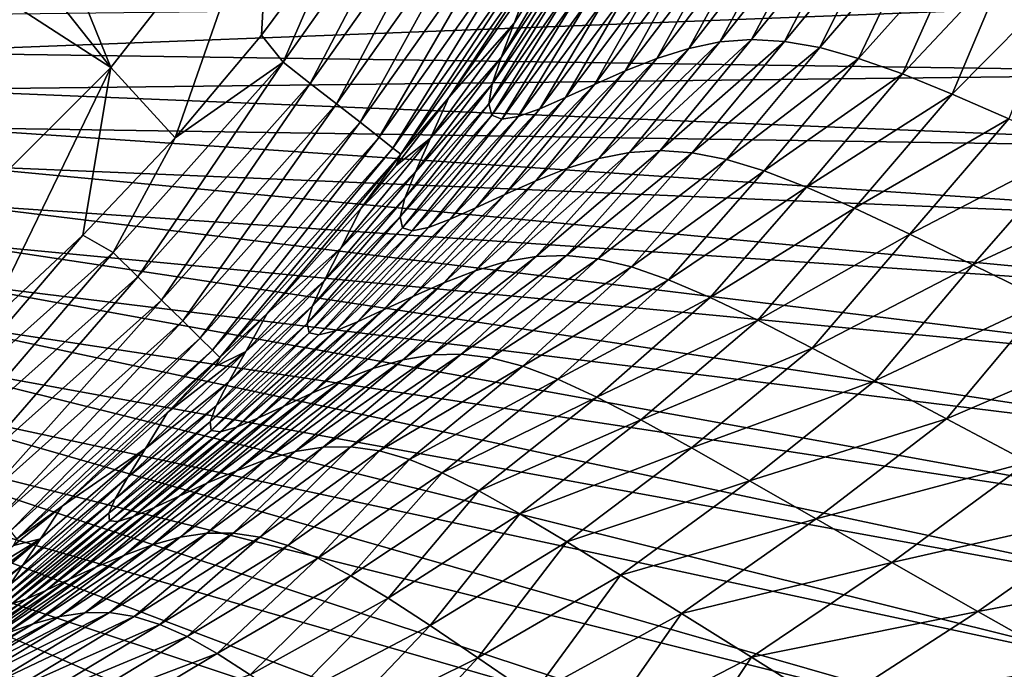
# Model space of a CAD drawing. Header units: metres. Extents: x -90 to 304, y -90 to 74.
# Tile 408 of 570: x 248.12 to 253.4, y 21.45 to 24.93. Entities that reach past the tile are written whole.
import ezdxf

# ---------------------------------------------------------------- set-up
doc = ezdxf.new("R2010")
doc.units = ezdxf.units.M
doc.layers.add('solid_21662050_350', color=7, linetype='CONTINUOUS')

msp = doc.modelspace()

# ---------------------------------------------------------------- linework, layer by layer
at = {"layer": 'solid_21662050_350'}
for points in [[(247.445465, 26.140581, -26.917501), (247.81752, 26.620239, -26.917501), (248.60788, 24.674089, 8.134833)], [(247.81752, 26.620239, -26.917501), (249.46431, 25.767262, 8.134833), (248.60788, 24.674089, 8.134833)], [(247.044006, 25.685232, -26.917501), (247.445465, 26.140581, -26.917501), (248.60788, 24.674089, 8.134833)], [(249.530289, 24.702717, 8.151209), (250.32106, 25.819487, 8.151209), (249.676514, 24.588326, 8.204169)], [(249.846893, 25.429373, 8.134833), (250.32106, 25.819487, 8.151209), (249.530289, 24.702717, 8.151209)], [(250.32106, 25.819487, 8.151209), (250.479202, 25.722223, 8.204169), (249.676514, 24.588326, 8.204169)], [(248.60788, 24.674089, 8.134833), (249.46431, 25.767262, 8.134833), (248.951584, 24.295595, 8.134833)], [(249.46431, 25.767262, 8.134833), (249.414917, 24.847343, 8.134833), (248.951584, 24.295595, 8.134833)], [(249.46431, 25.767262, 8.134833), (249.846893, 25.429373, 8.134833), (249.414917, 24.847343, 8.134833)], [(249.676514, 24.588326, 8.204169), (250.479202, 25.722223, 8.204169), (249.817352, 24.478205, 8.296158)], [(250.479202, 25.722223, 8.204169), (250.631485, 25.628599, 8.296158), (249.817352, 24.478205, 8.296158)], [(247.044006, 25.685232, -26.917501), (248.60788, 24.674089, 8.134833), (247.625885, 23.69211, 8.134833)], [(249.817352, 24.478205, 8.296158), (250.631485, 25.628599, 8.296158), (249.943176, 24.379704, 8.425043)], [(250.631485, 25.628599, 8.296158), (250.767563, 25.544828, 8.425043), (249.943176, 24.379704, 8.425043)], [(249.943176, 24.379704, 8.425043), (250.767563, 25.544828, 8.425043), (250.045547, 24.299391, 8.583852)], [(250.767563, 25.544828, 8.425043), (250.878281, 25.476486, 8.583852), (250.045547, 24.299391, 8.583852)], [(250.698502, 24.727749, 22.940443), (251.182602, 25.554441, 16.243223), (251.125931, 25.369532, 23.04497)], [(250.768387, 24.911293, 16.189194), (251.182602, 25.554441, 16.243223), (250.698502, 24.727749, 22.940443)], [(250.768387, 24.911293, 16.189194), (250.854111, 25.133089, 9.127044), (251.182602, 25.554441, 16.243223)], [(250.045547, 24.299391, 8.583852), (250.878281, 25.476486, 8.583852), (250.118973, 24.241724, 8.761939)], [(250.878281, 25.476486, 8.583852), (250.957687, 25.427401, 8.761939), (250.118973, 24.241724, 8.761939)], [(251.871719, 24.810575, 83.167587), (252.196503, 25.410051, 79.788544), (252.369308, 25.440798, 83.598549)], [(251.871719, 24.810575, 83.167587), (252.369308, 25.440798, 83.598549), (252.040588, 24.823414, 86.760605)], [(252.040588, 24.823414, 86.760605), (252.369308, 25.440798, 83.598549), (252.545975, 25.449427, 87.220314)], [(252.040588, 24.823414, 86.760605), (252.545975, 25.449427, 87.220314), (252.216827, 24.813606, 90.168602)], [(252.216827, 24.813606, 90.168602), (252.545975, 25.449427, 87.220314), (252.732666, 25.434889, 90.656067)], [(252.216827, 24.813606, 90.168602), (252.732666, 25.434889, 90.656067), (252.406281, 24.780087, 93.395638)], [(252.406281, 24.780087, 93.395638), (252.732666, 25.434889, 90.656067), (252.935547, 25.396135, 93.908051)], [(249.414917, 24.847343, 8.134833), (249.846893, 25.429373, 8.134833), (249.530289, 24.702717, 8.151209)], [(250.118973, 24.241724, 8.761939), (250.957687, 25.427401, 8.761939), (250.161774, 24.208195, 8.947236)], [(250.957687, 25.427401, 8.761939), (251.003983, 25.398882, 8.947236), (250.161774, 24.208195, 8.947236)], [(250.161774, 24.208195, 8.947236), (251.003983, 25.398882, 8.947236), (250.418564, 24.512604, 9.126803)], [(251.003983, 25.398882, 8.947236), (250.854111, 25.133089, 9.127044), (250.418564, 24.512604, 9.126803)], [(251.704361, 24.776167, 79.38546), (252.022324, 25.358845, 75.787506), (252.196503, 25.410051, 79.788544)], [(251.704361, 24.776167, 79.38546), (252.196503, 25.410051, 79.788544), (251.871719, 24.810575, 83.167587)], [(252.406281, 24.780087, 93.395638), (252.935547, 25.396135, 93.908051), (252.614868, 24.721895, 96.446266)], [(252.614868, 24.721895, 96.446266), (252.935547, 25.396135, 93.908051), (253.160919, 25.332314, 96.979401)], [(250.651154, 24.583408, 29.39275), (251.125931, 25.369532, 23.04497), (251.090149, 25.22402, 29.544941)], [(250.698502, 24.727749, 22.940443), (251.125931, 25.369532, 23.04497), (250.651154, 24.583408, 29.39275)], [(251.534042, 24.722082, 75.40966), (251.848679, 25.293318, 71.588402), (252.022324, 25.358845, 75.787506)], [(251.534042, 24.722082, 75.40966), (252.022324, 25.358845, 75.787506), (251.704361, 24.776167, 79.38546)], [(252.614868, 24.721895, 96.446266), (253.160919, 25.332314, 96.979401), (252.848999, 24.63875, 99.327736)], [(252.848999, 24.63875, 99.327736), (253.160919, 25.332314, 96.979401), (253.415649, 25.243326, 99.876862)], [(251.363678, 24.654726, 71.232841), (251.680618, 25.221613, 67.182343), (251.848679, 25.293318, 71.588402)], [(251.363678, 24.654726, 71.232841), (251.848679, 25.293318, 71.588402), (251.534042, 24.722082, 75.40966)], [(250.632477, 24.479399, 35.553612), (251.090149, 25.22402, 29.544941), (251.081528, 25.119188, 35.749229)], [(250.651154, 24.583408, 29.39275), (251.090149, 25.22402, 29.544941), (250.632477, 24.479399, 35.553612)], [(251.198685, 24.582018, 66.846756), (251.523178, 25.151878, 62.560429), (251.680618, 25.221613, 67.182343)], [(251.198685, 24.582018, 66.846756), (251.680618, 25.221613, 67.182343), (251.363678, 24.654726, 71.232841)], [(252.848999, 24.63875, 99.327736), (253.415649, 25.243326, 99.876862), (253.115311, 24.5306, 102.048271)], [(253.115311, 24.5306, 102.048271), (253.415649, 25.243326, 99.876862), (253.706772, 25.129265, 102.608078)], [(250.768387, 24.911293, 16.189194), (250.418564, 24.512604, 9.126803), (250.854111, 25.133089, 9.127044)], [(250.632477, 24.479399, 35.553612), (251.081528, 25.119188, 35.749229), (250.648438, 24.417345, 41.427082)], [(250.648438, 24.417345, 41.427082), (251.081528, 25.119188, 35.749229), (251.106125, 25.056826, 41.659092)], [(251.044449, 24.511883, 62.243126), (251.3815, 25.092274, 57.712921), (251.523178, 25.151878, 62.560429)], [(251.044449, 24.511883, 62.243126), (251.523178, 25.151878, 62.560429), (251.198685, 24.582018, 66.846756)], [(253.115311, 24.5306, 102.048271), (253.706772, 25.129265, 102.608078), (253.42041, 24.397396, 104.616089)], [(250.906479, 24.452263, 57.412918), (251.261032, 25.051048, 52.62487), (251.3815, 25.092274, 57.712921)], [(250.906479, 24.452263, 57.412918), (251.3815, 25.092274, 57.712921), (251.044449, 24.511883, 62.243126)], [(247.185181, 24.948517, 183.640579), (247.395432, 24.754381, 184.179993), (254.780609, 25.04187, 181.618088)], [(247.395432, 24.754381, 184.179993), (255.119568, 24.642534, 182.727844), (254.780609, 25.04187, 181.618088)], [(250.648438, 24.417345, 41.427082), (251.106125, 25.056826, 41.659092), (250.702576, 24.396889, 47.019253)], [(250.702576, 24.396889, 47.019253), (251.106125, 25.056826, 41.659092), (251.167374, 25.036472, 47.279263)], [(250.702576, 24.396889, 47.019253), (251.167374, 25.036472, 47.279263), (250.790543, 24.41123, 52.343079)], [(250.790543, 24.41123, 52.343079), (251.167374, 25.036472, 47.279263), (251.261032, 25.051048, 52.62487)], [(250.790543, 24.41123, 52.343079), (251.261032, 25.051048, 52.62487), (250.906479, 24.452263, 57.412918)], [(250.768387, 24.911293, 16.189194), (250.320328, 24.293703, 16.247314), (250.418564, 24.512604, 9.126803)], [(250.768387, 24.911293, 16.189194), (250.698502, 24.727749, 22.940443), (250.320328, 24.293703, 16.247314)], [(248.951584, 24.295595, 8.134833), (249.414917, 24.847343, 8.134833), (249.530289, 24.702717, 8.151209)], [(251.871719, 24.810575, 83.167587), (251.386063, 24.21837, 83.574028), (251.221954, 24.185804, 79.800179)], [(251.704361, 24.776167, 79.38546), (251.871719, 24.810575, 83.167587), (251.221954, 24.185804, 79.800179)], [(252.040588, 24.823414, 86.760605), (251.550995, 24.229046, 87.152817), (251.386063, 24.21837, 83.574028)], [(251.871719, 24.810575, 83.167587), (252.040588, 24.823414, 86.760605), (251.386063, 24.21837, 83.574028)], [(252.040588, 24.823414, 86.760605), (252.216827, 24.813606, 90.168602), (251.550995, 24.229046, 87.152817)], [(252.216827, 24.813606, 90.168602), (251.722519, 24.216698, 90.542625), (251.550995, 24.229046, 87.152817)], [(252.216827, 24.813606, 90.168602), (252.406281, 24.780087, 93.395638), (251.722519, 24.216698, 90.542625)], [(247.395432, 24.754381, 184.179993), (247.560028, 24.555286, 184.73317), (255.119568, 24.642534, 182.727844)], [(251.704361, 24.776167, 79.38546), (251.221954, 24.185804, 79.800179), (251.053848, 24.133041, 75.825035)], [(251.534042, 24.722082, 75.40966), (251.704361, 24.776167, 79.38546), (251.053848, 24.133041, 75.825035)], [(252.406281, 24.780087, 93.395638), (251.906372, 24.180187, 93.749535), (251.722519, 24.216698, 90.542625)], [(252.406281, 24.780087, 93.395638), (252.614868, 24.721895, 96.446266), (251.906372, 24.180187, 93.749535)], [(248.619812, 23.681902, 8.151209), (249.530289, 24.702717, 8.151209), (248.752136, 23.551706, 8.204169)], [(248.951584, 24.295595, 8.134833), (249.530289, 24.702717, 8.151209), (248.619812, 23.681902, 8.151209)], [(249.530289, 24.702717, 8.151209), (249.676514, 24.588326, 8.204169), (248.752136, 23.551706, 8.204169)], [(250.698502, 24.727749, 22.940443), (250.23967, 24.113169, 23.050541), (250.320328, 24.293703, 16.247314)], [(250.698502, 24.727749, 22.940443), (250.651154, 24.583408, 29.39275), (250.23967, 24.113169, 23.050541)], [(251.534042, 24.722082, 75.40966), (251.053848, 24.133041, 75.825035), (250.884262, 24.066059, 71.641106)], [(251.363678, 24.654726, 71.232841), (251.534042, 24.722082, 75.40966), (250.884262, 24.066059, 71.641106)], [(252.614868, 24.721895, 96.446266), (252.108444, 24.118553, 96.780197), (251.906372, 24.180187, 93.749535)], [(252.614868, 24.721895, 96.446266), (252.848999, 24.63875, 99.327736), (252.108444, 24.118553, 96.780197)], [(247.560028, 24.555286, 184.73317), (255.364563, 24.235449, 183.859131), (255.119568, 24.642534, 182.727844)], [(247.625885, 23.69211, 8.134833), (248.60788, 24.674089, 8.134833), (247.932327, 23.283655, 8.134833)], [(248.60788, 24.674089, 8.134833), (248.45755, 23.774611, 8.134833), (247.932327, 23.283655, 8.134833)], [(248.60788, 24.674089, 8.134833), (248.951584, 24.295595, 8.134833), (248.45755, 23.774611, 8.134833)], [(251.363678, 24.654726, 71.232841), (250.884262, 24.066059, 71.641106), (250.71907, 23.992819, 67.240349)], [(251.198685, 24.582018, 66.846756), (251.363678, 24.654726, 71.232841), (250.71907, 23.992819, 67.240349)], [(248.752136, 23.551706, 8.204169), (249.676514, 24.588326, 8.204169), (248.879578, 23.426363, 8.296158)], [(249.676514, 24.588326, 8.204169), (249.817352, 24.478205, 8.296158), (248.879578, 23.426363, 8.296158)], [(252.848999, 24.63875, 99.327736), (252.335144, 24.031471, 99.643326), (252.108444, 24.118553, 96.780197)], [(252.848999, 24.63875, 99.327736), (253.115311, 24.5306, 102.048271), (252.335144, 24.031471, 99.643326)], [(247.560028, 24.555286, 184.73317), (247.677963, 24.352463, 185.296707), (255.364563, 24.235449, 183.859131)], [(250.651154, 24.583408, 29.39275), (250.18364, 23.972342, 29.54822), (250.23967, 24.113169, 23.050541)], [(250.651154, 24.583408, 29.39275), (250.632477, 24.479399, 35.553612), (250.18364, 23.972342, 29.54822)], [(251.198685, 24.582018, 66.846756), (250.71907, 23.992819, 67.240349), (250.564194, 23.921301, 62.614708)], [(251.044449, 24.511883, 62.243126), (251.198685, 24.582018, 66.846756), (250.564194, 23.921301, 62.614708)], [(250.134735, 24.145956, 9.126604), (250.418564, 24.512604, 9.126803), (250.320328, 24.293703, 16.247314)], [(250.161774, 24.208195, 8.947236), (250.418564, 24.512604, 9.126803), (250.134735, 24.145956, 9.126604)], [(251.044449, 24.511883, 62.243126), (250.564194, 23.921301, 62.614708), (250.425583, 23.859501, 57.755703)], [(250.906479, 24.452263, 57.412918), (251.044449, 24.511883, 62.243126), (250.425583, 23.859501, 57.755703)], [(253.115311, 24.5306, 102.048271), (252.592911, 23.918764, 102.348122), (252.335144, 24.031471, 99.643326)], [(253.115311, 24.5306, 102.048271), (253.42041, 24.397396, 104.616089), (252.592911, 23.918764, 102.348122)], [(248.879578, 23.426363, 8.296158), (249.817352, 24.478205, 8.296158), (248.993439, 23.31427, 8.425043)], [(249.817352, 24.478205, 8.296158), (249.943176, 24.379704, 8.425043), (248.993439, 23.31427, 8.425043)], [(250.632477, 24.479399, 35.553612), (250.158493, 23.872229, 35.749363), (250.18364, 23.972342, 29.54822)], [(250.632477, 24.479399, 35.553612), (250.648438, 24.417345, 41.427082), (250.158493, 23.872229, 35.749363)], [(250.906479, 24.452263, 57.412918), (250.425583, 23.859501, 57.755703), (250.309494, 23.815582, 52.652031)], [(250.790543, 24.41123, 52.343079), (250.906479, 24.452263, 57.412918), (250.309494, 23.815582, 52.652031)], [(248.993439, 23.31427, 8.425043), (249.943176, 24.379704, 8.425043), (249.086075, 23.22291, 8.583852)], [(249.943176, 24.379704, 8.425043), (250.045547, 24.299391, 8.583852), (249.086075, 23.22291, 8.583852)], [(250.648438, 24.417345, 41.427082), (250.170303, 23.814285, 41.660976), (250.158493, 23.872229, 35.749363)], [(250.648438, 24.417345, 41.427082), (250.702576, 24.396889, 47.019253), (250.170303, 23.814285, 41.660976)], [(250.702576, 24.396889, 47.019253), (250.222275, 23.79777, 47.291267), (250.170303, 23.814285, 41.660976)], [(250.790543, 24.41123, 52.343079), (250.309494, 23.815582, 52.652031), (250.222275, 23.79777, 47.291267)], [(250.702576, 24.396889, 47.019253), (250.790543, 24.41123, 52.343079), (250.222275, 23.79777, 47.291267)], [(253.42041, 24.397396, 104.616089), (252.88826, 23.780254, 104.90377), (252.592911, 23.918764, 102.348122)], [(253.42041, 24.397396, 104.616089), (253.770813, 24.239084, 107.039604), (252.88826, 23.780254, 104.90377)], [(247.677963, 24.352463, 185.296707), (255.51413, 23.823141, 185.004913), (255.364563, 24.235449, 183.859131)], [(247.677963, 24.352463, 185.296707), (247.74855, 24.14716, 185.867142), (255.51413, 23.823141, 185.004913)], [(248.45755, 23.774611, 8.134833), (248.951584, 24.295595, 8.134833), (248.619812, 23.681902, 8.151209)], [(249.086075, 23.22291, 8.583852), (250.045547, 24.299391, 8.583852), (249.152512, 23.157326, 8.761939)], [(250.045547, 24.299391, 8.583852), (250.118973, 24.241724, 8.761939), (249.152512, 23.157326, 8.761939)], [(249.84021, 23.705273, 16.34815), (250.320328, 24.293703, 16.247314), (250.23967, 24.113169, 23.050541)], [(249.84021, 23.705273, 16.34815), (249.948532, 23.919346, 9.126465), (250.320328, 24.293703, 16.247314)], [(249.948532, 23.919346, 9.126465), (250.134735, 24.145956, 9.126604), (250.320328, 24.293703, 16.247314)], [(249.152512, 23.157326, 8.761939), (250.118973, 24.241724, 8.761939), (249.191238, 23.119175, 8.947236)], [(250.118973, 24.241724, 8.761939), (250.161774, 24.208195, 8.947236), (249.191238, 23.119175, 8.947236)], [(250.725937, 23.632673, 80.514473), (251.221954, 24.185804, 79.800179), (251.386063, 24.21837, 83.574028)], [(250.887009, 23.660563, 84.285027), (250.725937, 23.632673, 80.514473), (251.386063, 24.21837, 83.574028)], [(250.887009, 23.660563, 84.285027), (251.386063, 24.21837, 83.574028), (251.550995, 24.229046, 87.152817)], [(251.048843, 23.665939, 87.853287), (250.887009, 23.660563, 84.285027), (251.550995, 24.229046, 87.152817)], [(251.048843, 23.665939, 87.853287), (251.550995, 24.229046, 87.152817), (251.722519, 24.216698, 90.542625)], [(253.770813, 24.239084, 107.039604), (253.227554, 23.615747, 107.319801), (252.88826, 23.780254, 104.90377)], [(253.770813, 24.239084, 107.039604), (254.172424, 24.055532, 109.329414), (253.227554, 23.615747, 107.319801)], [(249.191238, 23.119175, 8.947236), (250.161774, 24.208195, 8.947236), (249.445236, 23.355116, 9.12609)], [(250.161774, 24.208195, 8.947236), (249.948532, 23.919346, 9.126465), (249.445236, 23.355116, 9.12609)], [(250.161774, 24.208195, 8.947236), (250.134735, 24.145956, 9.126604), (249.948532, 23.919346, 9.126465)], [(250.560333, 23.583736, 76.533348), (251.053848, 24.133041, 75.825035), (251.221954, 24.185804, 79.800179)], [(250.725937, 23.632673, 80.514473), (250.560333, 23.583736, 76.533348), (251.221954, 24.185804, 79.800179)], [(251.217163, 23.647589, 91.227539), (251.048843, 23.665939, 87.853287), (251.722519, 24.216698, 90.542625)], [(251.217163, 23.647589, 91.227539), (251.722519, 24.216698, 90.542625), (251.906372, 24.180187, 93.749535)], [(251.397705, 23.6043, 94.416092), (251.217163, 23.647589, 91.227539), (251.906372, 24.180187, 93.749535)], [(251.397705, 23.6043, 94.416092), (251.906372, 24.180187, 93.749535), (252.108444, 24.118553, 96.780197)], [(247.74855, 24.14716, 185.867142), (255.567352, 23.408175, 186.158096), (255.51413, 23.823141, 185.004913)], [(247.74855, 24.14716, 185.867142), (247.771332, 23.940645, 186.440933), (255.567352, 23.408175, 186.158096)], [(249.751343, 23.530233, 23.242144), (250.23967, 24.113169, 23.050541), (250.18364, 23.972342, 29.54822)], [(249.751343, 23.530233, 23.242144), (249.84021, 23.705273, 16.34815), (250.23967, 24.113169, 23.050541)], [(250.391479, 23.518919, 72.333527), (250.884262, 24.066059, 71.641106), (251.053848, 24.133041, 75.825035)], [(250.560333, 23.583736, 76.533348), (250.391479, 23.518919, 72.333527), (251.053848, 24.133041, 75.825035)], [(251.59642, 23.535158, 97.427917), (251.397705, 23.6043, 94.416092), (252.108444, 24.118553, 96.780197)], [(251.59642, 23.535158, 97.427917), (252.108444, 24.118553, 96.780197), (252.335144, 24.031471, 99.643326)], [(250.225647, 23.446222, 67.907013), (250.71907, 23.992819, 67.240349), (250.884262, 24.066059, 71.641106)], [(250.391479, 23.518919, 72.333527), (250.225647, 23.446222, 67.907013), (250.884262, 24.066059, 71.641106)], [(251.819687, 23.439802, 100.273239), (251.59642, 23.535158, 97.427917), (252.335144, 24.031471, 99.643326)], [(251.819687, 23.439802, 100.273239), (252.335144, 24.031471, 99.643326), (252.592911, 23.918764, 102.348122)], [(254.172424, 24.055532, 109.329414), (253.61644, 23.424938, 109.607826), (253.227554, 23.615747, 107.319801)], [(249.689163, 23.395367, 29.820225), (250.18364, 23.972342, 29.54822), (250.158493, 23.872229, 35.749363)], [(249.689163, 23.395367, 29.820225), (249.751343, 23.530233, 23.242144), (250.18364, 23.972342, 29.54822)], [(250.069275, 23.37372, 63.245796), (250.564194, 23.921301, 62.614708), (250.71907, 23.992819, 67.240349)], [(250.225647, 23.446222, 67.907013), (250.069275, 23.37372, 63.245796), (250.71907, 23.992819, 67.240349)], [(247.771332, 23.940645, 186.440933), (247.746216, 23.734192, 187.014542), (255.523926, 22.993128, 187.311493)], [(247.771332, 23.940645, 186.440933), (255.523926, 22.993128, 187.311493), (255.567352, 23.408175, 186.158096)], [(249.445236, 23.355116, 9.12609), (249.948532, 23.919346, 9.126465), (249.84021, 23.705273, 16.34815)], [(249.928787, 23.309509, 58.341724), (250.425583, 23.859501, 57.755703), (250.564194, 23.921301, 62.614708)], [(250.069275, 23.37372, 63.245796), (249.928787, 23.309509, 58.341724), (250.564194, 23.921301, 62.614708)], [(252.073929, 23.317923, 102.962433), (251.819687, 23.439802, 100.273239), (252.592911, 23.918764, 102.348122)], [(252.073929, 23.317923, 102.962433), (252.592911, 23.918764, 102.348122), (252.88826, 23.780254, 104.90377)], [(249.660065, 23.301508, 36.093246), (250.158493, 23.872229, 35.749363), (250.170303, 23.814285, 41.660976)], [(249.660065, 23.301508, 36.093246), (249.689163, 23.395367, 29.820225), (250.158493, 23.872229, 35.749363)], [(249.810898, 23.261873, 53.185066), (250.309494, 23.815582, 52.652031), (250.425583, 23.859501, 57.755703)], [(249.928787, 23.309509, 58.341724), (249.810898, 23.261873, 53.185066), (250.425583, 23.859501, 57.755703)], [(249.670288, 23.249914, 42.071457), (249.660065, 23.301508, 36.093246), (250.170303, 23.814285, 41.660976)], [(249.670288, 23.249914, 42.071457), (250.170303, 23.814285, 41.660976), (250.222275, 23.79777, 47.291267)], [(249.722443, 23.239208, 47.765194), (249.670288, 23.249914, 42.071457), (250.222275, 23.79777, 47.291267)], [(249.722443, 23.239208, 47.765194), (250.222275, 23.79777, 47.291267), (250.309494, 23.815582, 52.652031)], [(249.810898, 23.261873, 53.185066), (249.722443, 23.239208, 47.765194), (250.309494, 23.815582, 52.652031)], [(248.45755, 23.774611, 8.134833), (248.619812, 23.681902, 8.151209), (247.600372, 22.770451, 8.151209)], [(247.932327, 23.283655, 8.134833), (248.45755, 23.774611, 8.134833), (247.600372, 22.770451, 8.151209)], [(252.365585, 23.169209, 105.505852), (252.073929, 23.317923, 102.962433), (252.88826, 23.780254, 104.90377)], [(252.365585, 23.169209, 105.505852), (252.88826, 23.780254, 104.90377), (253.227554, 23.615747, 107.319801)], [(247.746216, 23.734192, 187.014542), (247.673355, 23.529076, 187.584457), (255.38414, 22.580576, 188.457962)], [(247.746216, 23.734192, 187.014542), (255.38414, 22.580576, 188.457962), (255.523926, 22.993128, 187.311493)], [(249.331482, 23.151457, 16.346598), (249.84021, 23.705273, 16.34815), (249.751343, 23.530233, 23.242144)], [(249.331482, 23.151457, 16.346598), (249.445236, 23.355116, 9.12609), (249.84021, 23.705273, 16.34815)], [(247.600372, 22.770451, 8.151209), (248.619812, 23.681902, 8.151209), (247.716995, 22.626017, 8.204169)], [(248.619812, 23.681902, 8.151209), (248.752136, 23.551706, 8.204169), (247.716995, 22.626017, 8.204169)], [(250.173157, 23.106142, 80.491684), (250.725937, 23.632673, 80.514473), (250.887009, 23.660563, 84.285027)], [(250.328781, 23.132149, 84.243866), (250.173157, 23.106142, 80.491684), (250.887009, 23.660563, 84.285027)], [(250.328781, 23.132149, 84.243866), (250.887009, 23.660563, 84.285027), (251.048843, 23.665939, 87.853287)], [(250.484085, 23.135977, 87.791153), (250.328781, 23.132149, 84.243866), (251.048843, 23.665939, 87.853287)], [(250.484085, 23.135977, 87.791153), (251.048843, 23.665939, 87.853287), (251.217163, 23.647589, 91.227539)], [(250.64447, 23.116388, 91.143707), (250.484085, 23.135977, 87.791153), (251.217163, 23.647589, 91.227539)], [(250.64447, 23.116388, 91.143707), (251.217163, 23.647589, 91.227539), (251.397705, 23.6043, 94.416092)], [(249.847565, 22.996973, 72.333717), (250.391479, 23.518919, 72.333527), (250.560333, 23.583736, 76.533348)], [(250.012268, 23.059423, 76.524529), (249.847565, 22.996973, 72.333717), (250.560333, 23.583736, 76.533348)], [(250.012268, 23.059423, 76.524529), (250.560333, 23.583736, 76.533348), (250.725937, 23.632673, 80.514473)], [(250.173157, 23.106142, 80.491684), (250.012268, 23.059423, 76.524529), (250.725937, 23.632673, 80.514473)], [(250.815323, 23.072155, 94.311684), (250.64447, 23.116388, 91.143707), (251.397705, 23.6043, 94.416092)], [(250.815323, 23.072155, 94.311684), (251.397705, 23.6043, 94.416092), (251.59642, 23.535158, 97.427917)], [(252.700775, 22.993305, 107.914528), (252.365585, 23.169209, 105.505852), (253.227554, 23.615747, 107.319801)], [(252.700775, 22.993305, 107.914528), (253.227554, 23.615747, 107.319801), (253.61644, 23.424938, 109.607826)], [(247.716995, 22.626017, 8.204169), (248.752136, 23.551706, 8.204169), (247.829315, 22.486956, 8.296158)], [(248.752136, 23.551706, 8.204169), (248.879578, 23.426363, 8.296158), (247.829315, 22.486956, 8.296158)], [(251.002258, 23.002314, 97.30555), (250.815323, 23.072155, 94.311684), (251.59642, 23.535158, 97.427917)], [(251.002258, 23.002314, 97.30555), (251.59642, 23.535158, 97.427917), (251.819687, 23.439802, 100.273239)], [(247.673355, 23.529076, 187.584457), (247.553207, 23.326557, 188.147156), (255.148865, 22.173084, 189.590378)], [(247.673355, 23.529076, 187.584457), (255.148865, 22.173084, 189.590378), (255.38414, 22.580576, 188.457962)], [(249.237976, 22.986214, 23.2383), (249.751343, 23.530233, 23.242144), (249.689163, 23.395367, 29.820225)], [(249.237976, 22.986214, 23.2383), (249.331482, 23.151457, 16.346598), (249.751343, 23.530233, 23.242144)], [(249.685486, 22.926462, 67.911591), (250.225647, 23.446222, 67.907013), (250.391479, 23.518919, 72.333527)], [(249.847565, 22.996973, 72.333717), (249.685486, 22.926462, 67.911591), (250.391479, 23.518919, 72.333527)], [(247.829315, 22.486956, 8.296158), (248.879578, 23.426363, 8.296158), (247.929672, 22.362616, 8.425043)], [(248.879578, 23.426363, 8.296158), (248.993439, 23.31427, 8.425043), (247.929672, 22.362616, 8.425043)], [(249.532547, 22.855627, 63.250553), (250.069275, 23.37372, 63.245796), (250.225647, 23.446222, 67.907013)], [(249.685486, 22.926462, 67.911591), (249.532547, 22.855627, 63.250553), (250.225647, 23.446222, 67.907013)], [(251.211258, 22.906393, 100.13633), (251.002258, 23.002314, 97.30555), (251.819687, 23.439802, 100.273239)], [(251.211258, 22.906393, 100.13633), (251.819687, 23.439802, 100.273239), (252.073929, 23.317923, 102.962433)], [(249.171814, 22.859964, 29.812471), (249.689163, 23.395367, 29.820225), (249.660065, 23.301508, 36.093246)], [(249.171814, 22.859964, 29.812471), (249.237976, 22.986214, 23.2383), (249.689163, 23.395367, 29.820225)], [(249.395309, 22.792227, 58.342934), (249.928787, 23.309509, 58.341724), (250.069275, 23.37372, 63.245796)], [(249.532547, 22.855627, 63.250553), (249.395309, 22.792227, 58.342934), (250.069275, 23.37372, 63.245796)], [(253.08493, 22.789709, 110.201256), (252.700775, 22.993305, 107.914528), (253.61644, 23.424938, 109.607826)], [(253.08493, 22.789709, 110.201256), (253.61644, 23.424938, 109.607826), (254.060226, 23.207474, 111.780304)], [(247.553207, 23.326557, 188.147156), (247.386536, 23.127888, 188.699158), (254.819626, 21.77318, 190.701721)], [(247.553207, 23.326557, 188.147156), (254.819626, 21.77318, 190.701721), (255.148865, 22.173084, 189.590378)], [(249.167786, 23.070747, 9.125896), (249.445236, 23.355116, 9.12609), (249.331482, 23.151457, 16.346598)], [(249.191238, 23.119175, 8.947236), (249.445236, 23.355116, 9.12609), (249.167786, 23.070747, 9.125896)], [(247.929672, 22.362616, 8.425043), (248.993439, 23.31427, 8.425043), (248.011292, 22.261307, 8.583852)], [(248.993439, 23.31427, 8.425043), (249.086075, 23.22291, 8.583852), (248.011292, 22.261307, 8.583852)], [(249.139206, 22.77327, 36.081501), (249.660065, 23.301508, 36.093246), (249.670288, 23.249914, 42.071457)], [(249.139206, 22.77327, 36.081501), (249.171814, 22.859964, 29.812471), (249.660065, 23.301508, 36.093246)], [(249.280548, 22.744253, 53.180626), (249.810898, 23.261873, 53.185066), (249.928787, 23.309509, 58.341724)], [(249.395309, 22.792227, 58.342934), (249.280548, 22.744253, 53.180626), (249.928787, 23.309509, 58.341724)], [(251.44838, 22.783978, 102.815079), (251.211258, 22.906393, 100.13633), (252.073929, 23.317923, 102.962433)], [(251.44838, 22.783978, 102.815079), (252.073929, 23.317923, 102.962433), (252.365585, 23.169209, 105.505852)], [(248.011292, 22.261307, 8.583852), (249.086075, 23.22291, 8.583852), (248.069839, 22.188589, 8.761939)], [(249.086075, 23.22291, 8.583852), (249.152512, 23.157326, 8.761939), (248.069839, 22.188589, 8.761939)], [(249.146164, 22.727064, 42.058491), (249.139206, 22.77327, 36.081501), (249.670288, 23.249914, 42.071457)], [(249.146164, 22.727064, 42.058491), (249.670288, 23.249914, 42.071457), (249.722443, 23.239208, 47.765194)], [(249.195206, 22.719826, 47.755268), (249.146164, 22.727064, 42.058491), (249.722443, 23.239208, 47.765194)], [(249.195206, 22.719826, 47.755268), (249.722443, 23.239208, 47.765194), (249.810898, 23.261873, 53.185066)], [(249.280548, 22.744253, 53.180626), (249.195206, 22.719826, 47.755268), (249.810898, 23.261873, 53.185066)], [(251.71962, 22.634645, 105.35289), (251.44838, 22.783978, 102.815079), (252.365585, 23.169209, 105.505852)], [(251.71962, 22.634645, 105.35289), (252.365585, 23.169209, 105.505852), (252.700775, 22.993305, 107.914528)], [(253.523315, 22.557903, 112.379066), (253.08493, 22.789709, 110.201256), (254.060226, 23.207474, 111.780304)], [(247.386536, 23.127888, 188.699158), (247.174377, 22.934288, 189.237076), (254.398453, 21.383345, 191.78508)], [(247.386536, 23.127888, 188.699158), (254.398453, 21.383345, 191.78508), (254.819626, 21.77318, 190.701721)], [(248.069839, 22.188589, 8.761939), (249.152512, 23.157326, 8.761939), (248.103989, 22.146271, 8.947236)], [(249.152512, 23.157326, 8.761939), (249.191238, 23.119175, 8.947236), (248.103989, 22.146271, 8.947236)], [(248.103989, 22.146271, 8.947236), (249.191238, 23.119175, 8.947236), (248.34642, 22.321533, 9.125443)], [(249.191238, 23.119175, 8.947236), (248.911407, 22.822845, 9.125732), (248.34642, 22.321533, 9.125443)], [(248.794067, 22.630676, 16.345289), (249.331482, 23.151457, 16.346598), (249.237976, 22.986214, 23.2383)], [(248.794067, 22.630676, 16.345289), (248.911407, 22.822845, 9.125732), (249.331482, 23.151457, 16.346598)], [(248.911407, 22.822845, 9.125732), (249.167786, 23.070747, 9.125896), (249.331482, 23.151457, 16.346598)], [(249.191238, 23.119175, 8.947236), (249.167786, 23.070747, 9.125896), (248.911407, 22.822845, 9.125732)], [(249.595642, 22.614338, 80.470253), (250.173157, 23.106142, 80.491684), (250.328781, 23.132149, 84.243866)], [(249.745468, 22.63759, 84.204842), (249.595642, 22.614338, 80.470253), (250.328781, 23.132149, 84.243866)], [(249.745468, 22.63759, 84.204842), (250.328781, 23.132149, 84.243866), (250.484085, 23.135977, 87.791153)], [(249.894119, 22.63904, 87.732079), (249.745468, 22.63759, 84.204842), (250.484085, 23.135977, 87.791153)], [(249.894119, 22.63904, 87.732079), (250.484085, 23.135977, 87.791153), (250.64447, 23.116388, 91.143707)], [(250.046646, 22.617441, 91.063904), (249.894119, 22.63904, 87.732079), (250.64447, 23.116388, 91.143707)], [(250.046646, 22.617441, 91.063904), (250.64447, 23.116388, 91.143707), (250.815323, 23.072155, 94.311684)], [(249.28038, 22.511574, 72.334358), (249.847565, 22.996973, 72.333717), (250.012268, 23.059423, 76.524529)], [(249.440079, 22.570747, 76.51651), (249.28038, 22.511574, 72.334358), (250.012268, 23.059423, 76.524529)], [(249.440079, 22.570747, 76.51651), (250.012268, 23.059423, 76.524529), (250.173157, 23.106142, 80.491684)], [(249.595642, 22.614338, 80.470253), (249.440079, 22.570747, 76.51651), (250.173157, 23.106142, 80.491684)], [(250.208069, 22.571552, 94.212288), (250.046646, 22.617441, 91.063904), (250.815323, 23.072155, 94.311684)], [(250.208069, 22.571552, 94.212288), (250.815323, 23.072155, 94.311684), (251.002258, 23.002314, 97.30555)], [(248.6987, 22.477163, 23.234913), (249.237976, 22.986214, 23.2383), (249.171814, 22.859964, 29.812471)], [(248.6987, 22.477163, 23.234913), (248.794067, 22.630676, 16.345289), (249.237976, 22.986214, 23.2383)], [(249.122955, 22.444094, 67.916496), (249.685486, 22.926462, 67.911591), (249.847565, 22.996973, 72.333717)], [(249.28038, 22.511574, 72.334358), (249.122955, 22.444094, 67.916496), (249.847565, 22.996973, 72.333717)], [(250.383575, 22.500372, 97.189117), (250.208069, 22.571552, 94.212288), (251.002258, 23.002314, 97.30555)], [(250.383575, 22.500372, 97.189117), (251.002258, 23.002314, 97.30555), (251.211258, 22.906393, 100.13633)], [(252.030777, 22.457916, 107.761322), (251.71962, 22.634645, 105.35289), (252.700775, 22.993305, 107.914528)], [(252.030777, 22.457916, 107.761322), (252.700775, 22.993305, 107.914528), (253.08493, 22.789709, 110.201256)], [(247.174377, 22.934288, 189.237076), (246.918076, 22.746952, 189.757584), (253.888, 21.005999, 192.833771)], [(247.174377, 22.934288, 189.237076), (253.888, 21.005999, 192.833771), (254.398453, 21.383345, 191.78508)], [(248.974335, 22.375647, 63.25565), (249.532547, 22.855627, 63.250553), (249.685486, 22.926462, 67.911591)], [(249.122955, 22.444094, 67.916496), (248.974335, 22.375647, 63.25565), (249.685486, 22.926462, 67.911591)], [(250.578751, 22.403337, 100.006142), (250.383575, 22.500372, 97.189117), (251.211258, 22.906393, 100.13633)], [(250.578751, 22.403337, 100.006142), (251.211258, 22.906393, 100.13633), (251.44838, 22.783978, 102.815079)], [(248.630844, 22.361124, 29.80541), (249.171814, 22.859964, 29.812471), (249.139206, 22.77327, 36.081501)], [(248.630844, 22.361124, 29.80541), (248.6987, 22.477163, 23.234913), (249.171814, 22.859964, 29.812471)], [(248.841064, 22.313601, 58.34462), (249.395309, 22.792227, 58.342934), (249.532547, 22.855627, 63.250553)], [(248.974335, 22.375647, 63.25565), (248.841064, 22.313601, 58.34462), (249.532547, 22.855627, 63.250553)], [(248.34642, 22.321533, 9.125443), (248.911407, 22.822845, 9.125732), (248.794067, 22.630676, 16.345289)], [(248.729874, 22.265585, 53.176865), (249.280548, 22.744253, 53.180626), (249.395309, 22.792227, 58.342934)], [(248.841064, 22.313601, 58.34462), (248.729874, 22.265585, 53.176865), (249.395309, 22.792227, 58.342934)], [(246.918076, 22.746952, 189.757584), (246.619186, 22.567034, 190.257507), (253.291458, 20.643482, 193.841263)], [(246.918076, 22.746952, 189.757584), (253.291458, 20.643482, 193.841263), (253.888, 21.005999, 192.833771)], [(248.596451, 22.282799, 36.070641), (249.139206, 22.77327, 36.081501), (249.146164, 22.727064, 42.058491)], [(248.596451, 22.282799, 36.070641), (248.630844, 22.361124, 29.80541), (249.139206, 22.77327, 36.081501)], [(248.647659, 22.239384, 47.746212), (249.195206, 22.719826, 47.755268), (249.280548, 22.744253, 53.180626)], [(248.729874, 22.265585, 53.176865), (248.647659, 22.239384, 47.746212), (249.280548, 22.744253, 53.180626)], [(250.799194, 22.279928, 102.675095), (250.578751, 22.403337, 100.006142), (251.44838, 22.783978, 102.815079)], [(250.799194, 22.279928, 102.675095), (251.44838, 22.783978, 102.815079), (251.71962, 22.634645, 105.35289)], [(252.386902, 22.253157, 110.053246), (252.030777, 22.457916, 107.761322), (253.08493, 22.789709, 110.201256)], [(252.386902, 22.253157, 110.053246), (253.08493, 22.789709, 110.201256), (253.523315, 22.557903, 112.379066)], [(248.601288, 22.242781, 42.046486), (248.596451, 22.282799, 36.070641), (249.146164, 22.727064, 42.058491)], [(248.601288, 22.242781, 42.046486), (249.146164, 22.727064, 42.058491), (249.195206, 22.719826, 47.755268)], [(248.647659, 22.239384, 47.746212), (248.601288, 22.242781, 42.046486), (249.195206, 22.719826, 47.755268)], [(249.122101, 22.17618, 83.779533), (249.595642, 22.614338, 80.470253), (249.745468, 22.63759, 84.204842)], [(249.262802, 22.17701, 87.283272), (249.122101, 22.17618, 83.779533), (249.745468, 22.63759, 84.204842)], [(249.262802, 22.17701, 87.283272), (249.745468, 22.63759, 84.204842), (249.894119, 22.63904, 87.732079)], [(249.405762, 22.155687, 90.592453), (249.262802, 22.17701, 87.283272), (249.894119, 22.63904, 87.732079)], [(249.405762, 22.155687, 90.592453), (249.894119, 22.63904, 87.732079), (250.046646, 22.617441, 91.063904)], [(251.050491, 22.129625, 105.207726), (250.799194, 22.279928, 102.675095), (251.71962, 22.634645, 105.35289)], [(251.050491, 22.129625, 105.207726), (251.71962, 22.634645, 105.35289), (252.030777, 22.457916, 107.761322)], [(248.136063, 22.005587, 23.128857), (248.794067, 22.630676, 16.345289), (248.6987, 22.477163, 23.234913)], [(248.136063, 22.005587, 23.128857), (248.230301, 22.145279, 16.290163), (248.794067, 22.630676, 16.345289)], [(248.230301, 22.145279, 16.290163), (248.34642, 22.321533, 9.125443), (248.794067, 22.630676, 16.345289)], [(248.979172, 22.154413, 80.067879), (249.440079, 22.570747, 76.51651), (249.595642, 22.614338, 80.470253)], [(249.122101, 22.17618, 83.779533), (248.979172, 22.154413, 80.067879), (249.595642, 22.614338, 80.470253)], [(249.555496, 22.110994, 93.720436), (249.405762, 22.155687, 90.592453), (250.046646, 22.617441, 91.063904)], [(249.555496, 22.110994, 93.720436), (250.046646, 22.617441, 91.063904), (250.208069, 22.571552, 94.212288)], [(246.619186, 22.567034, 190.257507), (246.279587, 22.395639, 190.733749), (252.612534, 20.298042, 194.801315)], [(246.619186, 22.567034, 190.257507), (252.612534, 20.298042, 194.801315), (253.291458, 20.643482, 193.841263)], [(248.830124, 22.113245, 76.135315), (249.28038, 22.511574, 72.334358), (249.440079, 22.570747, 76.51651)], [(248.979172, 22.154413, 80.067879), (248.830124, 22.113245, 76.135315), (249.440079, 22.570747, 76.51651)], [(249.716644, 22.041866, 96.680275), (249.555496, 22.110994, 93.720436), (250.208069, 22.571552, 94.212288)], [(249.716644, 22.041866, 96.680275), (250.208069, 22.571552, 94.212288), (250.383575, 22.500372, 97.189117)], [(252.792953, 22.019703, 112.24173), (252.386902, 22.253157, 110.053246), (253.523315, 22.557903, 112.379066)], [(252.792953, 22.019703, 112.24173), (253.523315, 22.557903, 112.379066), (254.021225, 22.297369, 114.461037)], [(248.068573, 21.901045, 29.651564), (248.6987, 22.477163, 23.234913), (248.630844, 22.361124, 29.80541)], [(248.068573, 21.901045, 29.651564), (248.136063, 22.005587, 23.128857), (248.6987, 22.477163, 23.234913)], [(248.677383, 22.057463, 71.972733), (249.122955, 22.444094, 67.916496), (249.28038, 22.511574, 72.334358)], [(248.830124, 22.113245, 76.135315), (248.677383, 22.057463, 71.972733), (249.28038, 22.511574, 72.334358)], [(249.89418, 21.947645, 99.484177), (249.716644, 22.041866, 96.680275), (250.383575, 22.500372, 97.189117)], [(249.89418, 21.947645, 99.484177), (250.383575, 22.500372, 97.189117), (250.578751, 22.403337, 100.006142)], [(248.527176, 21.993784, 67.573326), (248.974335, 22.375647, 63.25565), (249.122955, 22.444094, 67.916496)], [(248.677383, 22.057463, 71.972733), (248.527176, 21.993784, 67.573326), (249.122955, 22.444094, 67.916496)], [(251.338028, 21.951841, 107.616104), (251.050491, 22.129625, 105.207726), (252.030777, 22.457916, 107.761322)], [(251.338028, 21.951841, 107.616104), (252.030777, 22.457916, 107.761322), (252.386902, 22.253157, 110.053246)], [(246.279587, 22.395639, 190.733749), (245.901382, 22.233824, 191.18338), (251.855484, 19.971821, 195.707993)], [(246.279587, 22.395639, 190.733749), (251.855484, 19.971821, 195.707993), (252.612534, 20.298042, 194.801315)], [(248.385742, 21.928951, 62.930298), (248.841064, 22.313601, 58.34462), (248.974335, 22.375647, 63.25565)], [(248.527176, 21.993784, 67.573326), (248.385742, 21.928951, 62.930298), (248.974335, 22.375647, 63.25565)], [(250.093109, 21.827738, 102.144218), (249.89418, 21.947645, 99.484177), (250.578751, 22.403337, 100.006142)], [(250.093109, 21.827738, 102.144218), (250.578751, 22.403337, 100.006142), (250.799194, 22.279928, 102.675095)], [(248.033279, 21.831541, 35.8731), (248.630844, 22.361124, 29.80541), (248.596451, 22.282799, 36.070641)], [(248.033279, 21.831541, 35.8731), (248.068573, 21.901045, 29.651564), (248.630844, 22.361124, 29.80541)], [(248.086609, 22.109808, 9.125347), (248.34642, 22.321533, 9.125443), (248.230301, 22.145279, 16.290163)], [(248.103989, 22.146271, 8.947236), (248.34642, 22.321533, 9.125443), (248.086609, 22.109808, 9.125347)], [(248.035538, 21.797298, 41.8116), (248.033279, 21.831541, 35.8731), (248.596451, 22.282799, 36.070641)], [(248.035538, 21.797298, 41.8116), (248.596451, 22.282799, 36.070641), (248.601288, 22.242781, 42.046486)], [(248.154526, 21.823242, 52.888885), (248.647659, 22.239384, 47.746212), (248.729874, 22.265585, 53.176865)], [(248.259369, 21.869743, 58.037086), (248.154526, 21.823242, 52.888885), (248.729874, 22.265585, 53.176865)], [(248.259369, 21.869743, 58.037086), (248.729874, 22.265585, 53.176865), (248.841064, 22.313601, 58.34462)], [(248.385742, 21.928951, 62.930298), (248.259369, 21.869743, 58.037086), (248.841064, 22.313601, 58.34462)], [(250.318481, 21.681551, 104.672485), (250.093109, 21.827738, 102.144218), (250.799194, 22.279928, 102.675095)], [(250.318481, 21.681551, 104.672485), (250.799194, 22.279928, 102.675095), (251.050491, 22.129625, 105.207726)], [(253.253876, 21.756893, 114.339836), (252.792953, 22.019703, 112.24173), (254.021225, 22.297369, 114.461037)], [(253.253876, 21.756893, 114.339836), (254.021225, 22.297369, 114.461037), (254.582993, 22.007202, 116.460854)], [(245.901382, 22.233824, 191.18338), (245.486908, 22.082581, 191.603653), (251.025024, 19.66684, 196.555664)], [(245.901382, 22.233824, 191.18338), (251.025024, 19.66684, 196.555664), (251.855484, 19.971821, 195.707993)], [(248.077728, 21.796684, 47.481712), (248.035538, 21.797298, 41.8116), (248.601288, 22.242781, 42.046486)], [(248.077728, 21.796684, 47.481712), (248.601288, 22.242781, 42.046486), (248.647659, 22.239384, 47.746212)], [(248.154526, 21.823242, 52.888885), (248.077728, 21.796684, 47.481712), (248.647659, 22.239384, 47.746212)], [(251.666458, 21.745815, 109.913155), (251.338028, 21.951841, 107.616104), (252.386902, 22.253157, 110.053246)], [(251.666458, 21.745815, 109.913155), (252.386902, 22.253157, 110.053246), (252.792953, 22.019703, 112.24173)], [(248.468307, 21.749447, 83.161278), (248.979172, 22.154413, 80.067879), (249.122101, 22.17618, 83.779533)], [(248.468307, 21.749447, 83.161278), (249.122101, 22.17618, 83.779533), (248.60051, 21.750212, 86.640778)], [(248.60051, 21.750212, 86.640778), (249.122101, 22.17618, 83.779533), (249.262802, 22.17701, 87.283272)], [(248.60051, 21.750212, 86.640778), (249.262802, 22.17701, 87.283272), (248.733475, 21.729961, 89.926979)], [(248.733475, 21.729961, 89.926979), (249.262802, 22.17701, 87.283272), (249.405762, 22.155687, 90.592453)], [(247.550858, 21.57052, 22.971401), (248.230301, 22.145279, 16.290163), (248.136063, 22.005587, 23.128857)], [(247.641495, 21.695269, 16.208139), (248.230301, 22.145279, 16.290163), (247.550858, 21.57052, 22.971401)], [(247.641495, 21.695269, 16.208139), (247.752762, 21.853552, 9.125259), (248.230301, 22.145279, 16.290163)], [(248.086609, 22.109808, 9.125347), (248.230301, 22.145279, 16.290163), (247.752762, 21.853552, 9.125259)], [(248.191345, 21.690058, 75.56543), (248.677383, 22.057463, 71.972733), (248.830124, 22.113245, 76.135315)], [(248.191345, 21.690058, 75.56543), (248.830124, 22.113245, 76.135315), (248.332901, 21.728838, 79.47403)], [(248.332901, 21.728838, 79.47403), (248.830124, 22.113245, 76.135315), (248.979172, 22.154413, 80.067879)], [(248.332901, 21.728838, 79.47403), (248.979172, 22.154413, 80.067879), (248.468307, 21.749447, 83.161278)], [(248.733475, 21.729961, 89.926979), (249.405762, 22.155687, 90.592453), (248.871109, 21.687521, 93.034302)], [(248.871109, 21.687521, 93.034302), (249.405762, 22.155687, 90.592453), (249.555496, 22.110994, 93.720436)], [(248.871109, 21.687521, 93.034302), (249.555496, 22.110994, 93.720436), (249.017456, 21.621796, 95.976891)], [(249.017456, 21.621796, 95.976891), (249.555496, 22.110994, 93.720436), (249.716644, 22.041866, 96.680275)], [(250.575134, 21.50844, 107.081154), (250.318481, 21.681551, 104.672485), (251.050491, 22.129625, 105.207726)], [(250.575134, 21.50844, 107.081154), (251.050491, 22.129625, 105.207726), (251.338028, 21.951841, 107.616104)], [(245.486908, 22.082581, 191.603653), (245.038742, 21.942841, 191.991974), (250.126312, 19.384989, 197.339111)], [(245.486908, 22.082581, 191.603653), (250.126312, 19.384989, 197.339111), (251.025024, 19.66684, 196.555664)], [(248.046997, 21.637928, 71.427139), (248.527176, 21.993784, 67.573326), (248.677383, 22.057463, 71.972733)], [(248.046997, 21.637928, 71.427139), (248.677383, 22.057463, 71.972733), (248.191345, 21.690058, 75.56543)], [(247.485535, 21.478228, 29.424227), (248.136063, 22.005587, 23.128857), (248.068573, 21.901045, 29.651564)], [(247.550858, 21.57052, 22.971401), (248.136063, 22.005587, 23.128857), (247.485535, 21.478228, 29.424227)], [(249.017456, 21.621796, 95.976891), (249.716644, 22.041866, 96.680275), (249.176804, 21.532034, 98.767365)], [(249.176804, 21.532034, 98.767365), (249.716644, 22.041866, 96.680275), (249.89418, 21.947645, 99.484177)], [(252.040405, 21.510752, 112.111923), (251.666458, 21.745815, 109.913155), (252.792953, 22.019703, 112.24173)], [(252.040405, 21.510752, 112.111923), (252.792953, 22.019703, 112.24173), (253.253876, 21.756893, 114.339836)], [(253.773849, 21.463699, 116.361191), (253.253876, 21.756893, 114.339836), (254.582993, 22.007202, 116.460854)], [(247.90567, 21.578512, 67.052872), (248.385742, 21.928951, 62.930298), (248.527176, 21.993784, 67.573326)], [(247.90567, 21.578512, 67.052872), (248.527176, 21.993784, 67.573326), (248.046997, 21.637928, 71.427139)], [(250.867325, 21.30757, 109.382843), (250.575134, 21.50844, 107.081154), (251.338028, 21.951841, 107.616104)], [(250.867325, 21.30757, 109.382843), (251.338028, 21.951841, 107.616104), (251.666458, 21.745815, 109.913155)], [(245.038742, 21.942841, 191.991974), (244.559631, 21.815462, 192.345947), (249.164963, 19.128014, 198.053436)], [(245.038742, 21.942841, 191.991974), (249.164963, 19.128014, 198.053436), (250.126312, 19.384989, 197.339111)], [(247.773178, 21.517876, 62.436356), (248.259369, 21.869743, 58.037086), (248.385742, 21.928951, 62.930298)], [(247.773178, 21.517876, 62.436356), (248.385742, 21.928951, 62.930298), (247.90567, 21.578512, 67.052872)], [(249.176804, 21.532034, 98.767365), (249.89418, 21.947645, 99.484177), (249.353546, 21.417585, 101.417953)], [(249.353546, 21.417585, 101.417953), (249.89418, 21.947645, 99.484177), (250.093109, 21.827738, 102.144218)], [(247.65538, 21.462137, 57.5718), (248.154526, 21.823242, 52.888885), (248.259369, 21.869743, 58.037086)], [(247.65538, 21.462137, 57.5718), (248.259369, 21.869743, 58.037086), (247.773178, 21.517876, 62.436356)], [(244.559631, 21.815462, 192.345947), (244.052582, 21.701227, 192.663437), (248.146927, 18.897503, 198.694275)], [(244.559631, 21.815462, 192.345947), (248.146927, 18.897503, 198.694275), (249.164963, 19.128014, 198.053436)], [(247.558273, 21.417765, 52.456253), (248.077728, 21.796684, 47.481712), (248.154526, 21.823242, 52.888885)], [(247.558273, 21.417765, 52.456253), (248.154526, 21.823242, 52.888885), (247.65538, 21.462137, 57.5718)], [(249.353546, 21.417585, 101.417953), (250.093109, 21.827738, 102.144218), (249.552063, 21.277803, 103.940849)], [(249.552063, 21.277803, 103.940849), (250.093109, 21.827738, 102.144218), (250.318481, 21.681551, 104.672485)], [(248.468307, 21.749447, 83.161278), (247.821106, 21.360407, 83.355255), (247.692734, 21.345282, 79.678604)], [(248.332901, 21.728838, 79.47403), (248.468307, 21.749447, 83.161278), (247.692734, 21.345282, 79.678604)], [(248.60051, 21.750212, 86.640778), (247.946335, 21.355867, 86.820961), (247.821106, 21.360407, 83.355255)], [(248.468307, 21.749447, 83.161278), (248.60051, 21.750212, 86.640778), (247.821106, 21.360407, 83.355255)], [(248.60051, 21.750212, 86.640778), (248.733475, 21.729961, 89.926979), (247.946335, 21.355867, 86.820961)], [(251.199173, 21.078049, 111.590286), (250.867325, 21.30757, 109.382843), (251.666458, 21.745815, 109.913155)], [(251.199173, 21.078049, 111.590286), (251.666458, 21.745815, 109.913155), (252.040405, 21.510752, 112.111923)], [(252.464417, 21.245861, 114.225479), (252.040405, 21.510752, 112.111923), (253.253876, 21.756893, 114.339836)], [(252.464417, 21.245861, 114.225479), (253.253876, 21.756893, 114.339836), (253.773849, 21.463699, 116.361191)], [(244.052582, 21.701227, 192.663437), (247.078583, 18.694883, 199.257629), (248.146927, 18.897503, 198.694275)], [(248.191345, 21.690058, 75.56543), (247.558411, 21.312048, 75.775742), (247.421082, 21.265074, 71.637657)], [(248.046997, 21.637928, 71.427139), (248.191345, 21.690058, 75.56543), (247.421082, 21.265074, 71.637657)], [(248.332901, 21.728838, 79.47403), (247.692734, 21.345282, 79.678604), (247.558411, 21.312048, 75.775742)], [(248.191345, 21.690058, 75.56543), (248.332901, 21.728838, 79.47403), (247.558411, 21.312048, 75.775742)], [(248.733475, 21.729961, 89.926979), (248.071991, 21.330488, 90.091805), (247.946335, 21.355867, 86.820961)], [(248.733475, 21.729961, 89.926979), (248.871109, 21.687521, 93.034302), (248.071991, 21.330488, 90.091805)], [(248.871109, 21.687521, 93.034302), (248.20166, 21.283085, 93.183891), (248.071991, 21.330488, 90.091805)], [(248.871109, 21.687521, 93.034302), (249.017456, 21.621796, 95.976891), (248.20166, 21.283085, 93.183891)], [(249.552063, 21.277803, 103.940849), (250.318481, 21.681551, 104.672485), (249.776688, 21.112019, 106.348267)], [(249.776688, 21.112019, 106.348267), (250.318481, 21.681551, 104.672485), (250.575134, 21.50844, 107.081154)], [(249.017456, 21.621796, 95.976891), (248.338974, 21.212561, 96.112747), (248.20166, 21.283085, 93.183891)], [(249.017456, 21.621796, 95.976891), (249.176804, 21.532034, 98.767365), (248.338974, 21.212561, 96.112747)], [(249.176804, 21.532034, 98.767365), (248.487823, 21.11812, 98.891739), (248.338974, 21.212561, 96.112747)], [(249.176804, 21.532034, 98.767365), (249.353546, 21.417585, 101.417953), (248.487823, 21.11812, 98.891739)], [(249.776688, 21.112019, 106.348267), (250.575134, 21.50844, 107.081154), (250.03125, 20.919369, 108.652443)], [(250.03125, 20.919369, 108.652443), (250.575134, 21.50844, 107.081154), (250.867325, 21.30757, 109.382843)], [(251.574753, 20.818987, 113.716194), (251.199173, 21.078049, 111.590286), (252.040405, 21.510752, 112.111923)], [(251.574753, 20.818987, 113.716194), (252.040405, 21.510752, 112.111923), (252.464417, 21.245861, 114.225479)], [(252.942459, 20.949997, 116.267326), (252.464417, 21.245861, 114.225479), (253.773849, 21.463699, 116.361191)], [(252.942459, 20.949997, 116.267326), (253.773849, 21.463699, 116.361191), (254.35405, 21.137724, 118.321457)]]:
    msp.add_3dface(points, dxfattribs=at)

doc.saveas('drawing.dxf')
